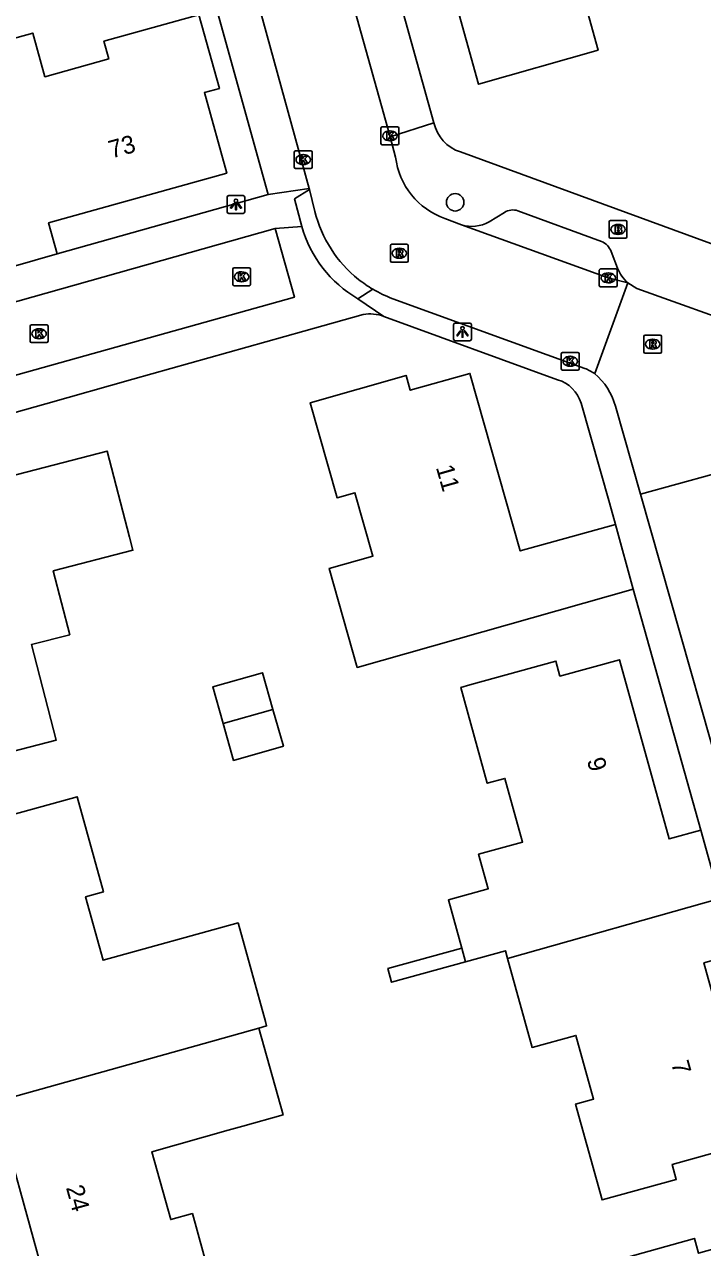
# Model space of a CAD drawing. Extents: x 159628 to 160723, y 388176 to 389416.
# Drawn here: x 159875.2 to 159913.3, y 388408.8 to 388477.4 of the extents above; entities that cross this region are included whole.
import ezdxf

# ---------------------------------------------------------------- set-up
doc = ezdxf.new("R2010")
doc.units = 0
for name, color, linetype in [('IMGEO_Boom', 7, 'Continuous'), ('IMGEO_Brandkraan', 7, 'Continuous'), ('IMGEO_Kolk', 7, 'Continuous'), ('IMGEO_Lichtpunt', 7, 'Continuous'), ('IMGEO_Muur', 7, 'Continuous'), ('IMGEO_Pand', 7, 'Continuous'), ('IMGEO_Pand_nummerreeks', 7, 'Continuous'), ('IMGEO_Rijbaan_lokaal_open', 7, 'Continuous'), ('IMGEO_Rioolput', 7, 'Continuous'), ('IMGEO_Voetpad_open', 7, 'Continuous')]:
    doc.layers.add(name, color=color, linetype=linetype)

msp = doc.modelspace()

# ---------------------------------------------------------------- linework, layer by layer
at = {"layer": 'IMGEO_Boom'}
msp.add_circle((159899.375, 388467.439), 0.489, dxfattribs=at)
at = {"layer": 'IMGEO_Brandkraan'}
for p, q in [((159908.017, 388465.491), (159908.017, 388466.343)), ((159908.092, 388466.417), (159908.944, 388466.417)), ((159908.505, 388466.197), (159908.53, 388466.197)), ((159909.018, 388466.343), (159909.018, 388465.491)), ((159908.944, 388465.417), (159908.092, 388465.417)), ((159908.528, 388465.637), (159908.503, 388465.637))]:
    msp.add_line(p, q, dxfattribs=at)
for points in [[(159908.017, 388465.491), (159908.017, 388466.343)], [(159908.092, 388466.417), (159908.944, 388466.417)], [(159908.365, 388466.117), (159908.365, 388465.717), (159908.578, 388465.717)], [(159908.596, 388466.117), (159908.365, 388466.117)], [(159908.544, 388466.036), (159908.49, 388466.036), (159908.49, 388465.96)], [(159908.49, 388465.96), (159908.543, 388465.96)], [(159908.552, 388465.884), (159908.49, 388465.884), (159908.49, 388465.803)], [(159909.018, 388466.343), (159909.018, 388465.491)], [(159908.944, 388465.417), (159908.092, 388465.417)], [(159908.49, 388465.803), (159908.552, 388465.803)]]:
    msp.add_lwpolyline(points, dxfattribs=at)
for centre, radius, start, end in [((159908.094, 388466.341), 0.0765, 91.55205, 178.44795), ((159908.094, 388466.341), 0.0765, 91.55205, 178.44795), ((159908.545, 388465.998), 0.0379, 267.82845, 90.93552), ((159908.553, 388465.843), 0.0404, 269.87594, 90.50774), ((159908.6, 388465.972), 0.145, 59.4692, 91.53667), ((159908.625, 388466.019), 0.0922, 285.51372, 58.15012), ((159908.63, 388465.827), 0.105, 301.31148, 78.98903), ((159908.942, 388466.341), 0.0765, 1.55205, 88.44795), ((159908.942, 388466.341), 0.0765, 1.55205, 88.44795), ((159908.094, 388465.493), 0.0765, 181.55205, 268.44795), ((159908.094, 388465.493), 0.0765, 181.55205, 268.44795), ((159908.584, 388465.968), 0.251, 268.66757, 293.53466), ((159908.942, 388465.493), 0.0765, 271.55205, 358.44795), ((159908.942, 388465.493), 0.0765, 271.55205, 358.44795)]:
    msp.add_arc(centre, radius, start, end, dxfattribs=at)
for centre, major_axis, ratio, start_param, end_param in [((159908.504, 388465.917), (-0.387, 0.002), 0.722429, 4.712389, 7.853982), ((159908.529, 388465.917), (-0.39, 0.002), 0.717154, 1.570796, 4.712389)]:
    msp.add_ellipse(centre, major_axis=major_axis, ratio=ratio, start_param=start_param, end_param=end_param, dxfattribs=at)
at = {"layer": 'IMGEO_Kolk'}
for p, q in [((159895.211, 388470.744), (159895.211, 388471.596)), ((159895.286, 388471.67), (159896.138, 388471.67)), ((159895.699, 388471.45), (159895.724, 388471.45)), ((159896.212, 388471.596), (159896.212, 388470.744)), ((159896.138, 388470.67), (159895.286, 388470.67)), ((159895.722, 388470.89), (159895.697, 388470.89)), ((159890.344, 388469.409), (159890.344, 388470.261)), ((159890.419, 388470.335), (159891.271, 388470.335)), ((159890.832, 388470.115), (159890.857, 388470.115)), ((159891.345, 388470.261), (159891.345, 388469.409)), ((159891.271, 388469.335), (159890.419, 388469.335)), ((159890.855, 388469.555), (159890.83, 388469.555)), ((159886.962, 388463.756), (159887.814, 388463.756)), ((159886.887, 388462.83), (159886.887, 388463.682)), ((159887.375, 388463.536), (159887.4, 388463.536)), ((159887.888, 388463.682), (159887.888, 388462.83)), ((159907.467, 388462.771), (159907.467, 388463.623)), ((159907.542, 388463.697), (159908.394, 388463.697)), ((159907.955, 388463.477), (159907.98, 388463.477)), ((159908.468, 388463.623), (159908.468, 388462.771)), ((159887.814, 388462.756), (159886.962, 388462.756)), ((159887.398, 388462.976), (159887.373, 388462.976)), ((159908.394, 388462.697), (159907.542, 388462.697)), ((159907.978, 388462.917), (159907.953, 388462.917)), ((159875.519, 388459.635), (159875.519, 388460.487)), ((159875.594, 388460.561), (159876.446, 388460.561)), ((159876.007, 388460.341), (159876.032, 388460.341)), ((159876.52, 388460.487), (159876.52, 388459.635)), ((159876.03, 388459.781), (159876.005, 388459.781)), ((159876.446, 388459.561), (159875.594, 388459.561)), ((159905.408, 388459.012), (159906.26, 388459.012)), ((159905.333, 388458.086), (159905.333, 388458.938)), ((159905.821, 388458.792), (159905.846, 388458.792)), ((159906.334, 388458.938), (159906.334, 388458.086)), ((159906.26, 388458.012), (159905.408, 388458.012)), ((159905.844, 388458.232), (159905.819, 388458.232))]:
    msp.add_line(p, q, dxfattribs=at)
for points in [[(159895.211, 388470.744), (159895.211, 388471.596)], [(159895.286, 388471.67), (159896.138, 388471.67)], [(159895.532, 388471.37), (159895.655, 388471.37), (159895.655, 388471.219), (159895.785, 388471.37), (159895.949, 388471.37), (159895.803, 388471.219), (159895.956, 388470.97), (159895.804, 388470.97), (159895.719, 388471.134), (159895.655, 388471.067), (159895.655, 388470.97), (159895.532, 388470.97), (159895.532, 388471.37)], [(159896.212, 388471.596), (159896.212, 388470.744)], [(159896.138, 388470.67), (159895.286, 388470.67)], [(159890.344, 388469.409), (159890.344, 388470.261)], [(159890.419, 388470.335), (159891.271, 388470.335)], [(159890.665, 388470.035), (159890.788, 388470.035), (159890.788, 388469.884), (159890.918, 388470.035), (159891.082, 388470.035), (159890.936, 388469.884), (159891.089, 388469.635), (159890.937, 388469.635), (159890.852, 388469.799), (159890.788, 388469.732), (159890.788, 388469.635), (159890.665, 388469.635), (159890.665, 388470.035)], [(159891.345, 388470.261), (159891.345, 388469.409)], [(159891.271, 388469.335), (159890.419, 388469.335)], [(159886.962, 388463.756), (159887.814, 388463.756)], [(159886.887, 388462.83), (159886.887, 388463.682)], [(159887.208, 388463.456), (159887.331, 388463.456), (159887.331, 388463.305), (159887.461, 388463.456), (159887.625, 388463.456), (159887.479, 388463.305), (159887.632, 388463.056), (159887.48, 388463.056), (159887.395, 388463.22), (159887.331, 388463.153), (159887.331, 388463.056), (159887.208, 388463.056), (159887.208, 388463.456)], [(159887.888, 388463.682), (159887.888, 388462.83)], [(159907.467, 388462.771), (159907.467, 388463.623)], [(159907.542, 388463.697), (159908.394, 388463.697)], [(159907.788, 388463.397), (159907.911, 388463.397), (159907.911, 388463.246), (159908.041, 388463.397), (159908.205, 388463.397), (159908.059, 388463.246), (159908.212, 388462.997), (159908.06, 388462.997), (159907.975, 388463.161), (159907.911, 388463.094), (159907.911, 388462.997), (159907.788, 388462.997), (159907.788, 388463.397)], [(159908.468, 388463.623), (159908.468, 388462.771)], [(159887.814, 388462.756), (159886.962, 388462.756)], [(159908.394, 388462.697), (159907.542, 388462.697)], [(159875.519, 388459.635), (159875.519, 388460.487)], [(159875.594, 388460.561), (159876.446, 388460.561)], [(159876.52, 388460.487), (159876.52, 388459.635)], [(159875.84, 388460.261), (159875.963, 388460.261), (159875.963, 388460.11), (159876.093, 388460.261), (159876.257, 388460.261), (159876.111, 388460.11), (159876.264, 388459.861), (159876.112, 388459.861), (159876.027, 388460.025), (159875.963, 388459.958), (159875.963, 388459.861), (159875.84, 388459.861), (159875.84, 388460.261)], [(159876.446, 388459.561), (159875.594, 388459.561)], [(159905.408, 388459.012), (159906.26, 388459.012)], [(159905.333, 388458.086), (159905.333, 388458.938)], [(159905.654, 388458.712), (159905.777, 388458.712), (159905.777, 388458.561), (159905.907, 388458.712), (159906.071, 388458.712), (159905.925, 388458.561), (159906.078, 388458.312), (159905.926, 388458.312), (159905.841, 388458.476), (159905.777, 388458.409), (159905.777, 388458.312), (159905.654, 388458.312), (159905.654, 388458.712)], [(159906.334, 388458.938), (159906.334, 388458.086)], [(159906.26, 388458.012), (159905.408, 388458.012)]]:
    msp.add_lwpolyline(points, dxfattribs=at)
for centre, start, end in [((159895.288, 388471.594), 91.55205, 178.44795), ((159895.288, 388471.594), 91.55205, 178.44795), ((159896.136, 388471.594), 1.55205, 88.44795), ((159896.136, 388471.594), 1.55205, 88.44795), ((159895.288, 388470.746), 181.55205, 268.44795), ((159895.288, 388470.746), 181.55205, 268.44795), ((159896.136, 388470.746), 271.55205, 358.44795), ((159896.136, 388470.746), 271.55205, 358.44795), ((159890.421, 388470.259), 91.55205, 178.44795), ((159890.421, 388470.259), 91.55205, 178.44795), ((159891.269, 388470.259), 1.55205, 88.44795), ((159891.269, 388470.259), 1.55205, 88.44795), ((159890.421, 388469.411), 181.55205, 268.44795), ((159890.421, 388469.411), 181.55205, 268.44795), ((159891.269, 388469.411), 271.55205, 358.44795), ((159891.269, 388469.411), 271.55205, 358.44795), ((159886.964, 388463.68), 91.55205, 178.44795), ((159886.964, 388463.68), 91.55205, 178.44795), ((159887.812, 388463.68), 1.55205, 88.44795), ((159887.812, 388463.68), 1.55205, 88.44795), ((159907.544, 388463.621), 91.55205, 178.44795), ((159907.544, 388463.621), 91.55205, 178.44795), ((159908.392, 388463.621), 1.55205, 88.44795), ((159908.392, 388463.621), 1.55205, 88.44795), ((159886.964, 388462.832), 181.55205, 268.44795), ((159886.964, 388462.832), 181.55205, 268.44795), ((159887.812, 388462.832), 271.55205, 358.44795), ((159887.812, 388462.832), 271.55205, 358.44795), ((159907.544, 388462.773), 181.55205, 268.44795), ((159907.544, 388462.773), 181.55205, 268.44795), ((159908.392, 388462.773), 271.55205, 358.44795), ((159908.392, 388462.773), 271.55205, 358.44795), ((159875.596, 388460.485), 91.55205, 178.44795), ((159875.596, 388460.485), 91.55205, 178.44795), ((159876.444, 388460.485), 1.55205, 88.44795), ((159876.444, 388460.485), 1.55205, 88.44795), ((159875.596, 388459.637), 181.55205, 268.44795), ((159875.596, 388459.637), 181.55205, 268.44795), ((159876.444, 388459.637), 271.55205, 358.44795), ((159876.444, 388459.637), 271.55205, 358.44795), ((159905.41, 388458.936), 91.55205, 178.44795), ((159905.41, 388458.936), 91.55205, 178.44795), ((159906.258, 388458.936), 1.55205, 88.44795), ((159906.258, 388458.936), 1.55205, 88.44795), ((159905.41, 388458.088), 181.55205, 268.44795), ((159905.41, 388458.088), 181.55205, 268.44795), ((159906.258, 388458.088), 271.55205, 358.44795), ((159906.258, 388458.088), 271.55205, 358.44795)]:
    msp.add_arc(centre, 0.0765, start, end, dxfattribs=at)
for centre, major_axis, ratio, start_param, end_param in [((159895.698, 388471.17), (-0.387, 0.002), 0.722429, 4.712389, 7.853982), ((159895.723, 388471.17), (-0.39, 0.002), 0.717154, 1.570796, 4.712389), ((159890.831, 388469.835), (-0.387, 0.002), 0.722429, 4.712389, 7.853982), ((159890.856, 388469.835), (-0.39, 0.002), 0.717154, 1.570796, 4.712389), ((159887.374, 388463.256), (-0.387, 0.002), 0.722429, 4.712389, 7.853982), ((159887.399, 388463.256), (-0.39, 0.002), 0.717154, 1.570796, 4.712389), ((159907.954, 388463.197), (-0.387, 0.002), 0.722429, 4.712389, 7.853982), ((159907.979, 388463.197), (-0.39, 0.002), 0.717154, 1.570796, 4.712389), ((159876.006, 388460.061), (-0.387, 0.002), 0.722429, 4.712389, 7.853982), ((159876.031, 388460.061), (-0.39, 0.002), 0.717154, 1.570796, 4.712389), ((159905.82, 388458.512), (-0.387, 0.002), 0.722429, 4.712389, 7.853982), ((159905.845, 388458.512), (-0.39, 0.002), 0.717154, 1.570796, 4.712389)]:
    msp.add_ellipse(centre, major_axis=major_axis, ratio=ratio, start_param=start_param, end_param=end_param, dxfattribs=at)
at = {"layer": 'IMGEO_Lichtpunt'}
for p, q in [((159886.571, 388467.719), (159886.571, 388466.912)), ((159886.571, 388467.719), (159886.571, 388466.912)), ((159887.473, 388467.814), (159886.665, 388467.814)), ((159887.473, 388467.814), (159886.665, 388467.814)), ((159887.567, 388466.912), (159887.567, 388467.719)), ((159887.567, 388466.912), (159887.567, 388467.719)), ((159886.665, 388466.818), (159887.473, 388466.818)), ((159886.665, 388466.818), (159887.473, 388466.818)), ((159899.289, 388460.567), (159899.289, 388459.76)), ((159899.289, 388460.567), (159899.289, 388459.76)), ((159900.191, 388460.662), (159899.383, 388460.662)), ((159900.191, 388460.662), (159899.383, 388460.662)), ((159900.285, 388459.76), (159900.285, 388460.567)), ((159900.285, 388459.76), (159900.285, 388460.567)), ((159899.383, 388459.666), (159900.191, 388459.666)), ((159899.383, 388459.666), (159900.191, 388459.666))]:
    msp.add_line(p, q, dxfattribs=at)
for points in [[(159886.945, 388467.383), (159886.984, 388467.355), (159886.796, 388467.093), (159886.758, 388467.12), (159886.945, 388467.383)], [(159887.047, 388467.335), (159887.094, 388467.335), (159887.094, 388467.013), (159887.047, 388467.013), (159887.047, 388467.335)], [(159887.157, 388467.355), (159887.195, 388467.382), (159887.382, 388467.12), (159887.343, 388467.092), (159887.157, 388467.355)], [(159899.663, 388460.231), (159899.702, 388460.203), (159899.514, 388459.941), (159899.476, 388459.968), (159899.663, 388460.231)], [(159899.765, 388460.183), (159899.812, 388460.183), (159899.812, 388459.861), (159899.765, 388459.861), (159899.765, 388460.183)], [(159899.875, 388460.203), (159899.913, 388460.23), (159900.1, 388459.968), (159900.061, 388459.94), (159899.875, 388460.203)]]:
    msp.add_lwpolyline(points, dxfattribs=at)
for centre in [(159887.07, 388467.517), (159899.788, 388460.365)]:
    msp.add_circle(centre, 0.0994, dxfattribs=at)
for centre, start, end in [((159886.665, 388467.719), 90, 180), ((159886.665, 388467.719), 90, 180), ((159887.473, 388467.719), 0, 90), ((159887.473, 388467.719), 0, 90), ((159886.665, 388466.912), 180, 270), ((159886.665, 388466.912), 180, 270), ((159887.473, 388466.912), 270, 0), ((159887.473, 388466.912), 270, 360), ((159899.383, 388460.567), 90, 180), ((159899.383, 388460.567), 90, 180), ((159900.191, 388460.567), 0, 90), ((159900.191, 388460.567), 0, 90), ((159899.383, 388459.76), 180, 270), ((159899.383, 388459.76), 180, 270), ((159900.191, 388459.76), 270, 0), ((159900.191, 388459.76), 270, 360)]:
    msp.add_arc(centre, 0.0946, start, end, dxfattribs=at)
at = {"layer": 'IMGEO_Muur'}
msp.add_lwpolyline([(159876.398, 388456.13), (159881.289, 388457.505)], dxfattribs=at)
at = {"layer": 'IMGEO_Pand'}
for points in [[(159908.779, 388483.03), (159905.692, 388482.177), (159906.051, 388480.875), (159906.311, 388480.946), (159906.499, 388480.266), (159906.594, 388479.93), (159906.334, 388479.842), (159907.4, 388475.978), (159900.689, 388474.067), (159897.818, 388484.386), (159900.953, 388485.215), (159899.784, 388489.473), (159906.462, 388491.336), (159908.779, 388483.03)], [(159870.052, 388475.377), (159870.846, 388475.598), (159875.663, 388476.937), (159876.343, 388474.49), (159879.933, 388475.489), (159879.657, 388476.48), (159884.99, 388477.962), (159886.138, 388473.831), (159885.3, 388473.598), (159886.556, 388469.073), (159876.552, 388466.292), (159877.039, 388464.539)], [(159877.039, 388464.539), (159873.439, 388463.52)], [(159908.374, 388449.351), (159903.024, 388447.871), (159900.201, 388457.836), (159896.853, 388456.888), (159896.619, 388457.716), (159891.232, 388456.19), (159892.745, 388450.851), (159893.746, 388451.135), (159894.755, 388447.576), (159892.302, 388446.881), (159893.875, 388441.33), (159909.376, 388445.721)], [(159863.708, 388445.396), (159865.486, 388445.857), (159868.091, 388435.822), (159872.633, 388437.002), (159872.849, 388436.17), (159876.985, 388437.244), (159875.591, 388442.607), (159877.74, 388443.164), (159876.811, 388446.741), (159881.283, 388447.902), (159881.094, 388448.63), (159879.836, 388453.469), (159862.717, 388449.025)], [(159908.374, 388449.351), (159909.376, 388445.721)], [(159913.167, 388432.19), (159911.387, 388431.698), (159908.605, 388441.762), (159905.258, 388440.837), (159905.026, 388441.68), (159900.207, 388440.348), (159899.684, 388440.203), (159901.173, 388434.822), (159902.169, 388435.099), (159903.16, 388431.519), (159900.693, 388430.838), (159901.229, 388428.903), (159898.994, 388428.286), (159899.745, 388425.573)], [(159889.145, 388438.966), (159888.559, 388441.032), (159885.764, 388440.24), (159886.35, 388438.174)], [(159886.35, 388438.174), (159889.145, 388438.966)], [(159886.35, 388438.174), (159886.936, 388436.106), (159889.731, 388436.898), (159889.145, 388438.966)], [(159888.346, 388421.079), (159888.789, 388421.203), (159888.72, 388421.453), (159887.191, 388426.984), (159879.613, 388424.89), (159878.629, 388428.453), (159879.627, 388428.728), (159878.151, 388434.067), (159874.021, 388432.927), (159874.252, 388432.09), (159869.728, 388430.84), (159872.486, 388420.852), (159870.719, 388420.363)], [(159913.167, 388432.19), (159914.24, 388428.359)], [(159914.24, 388428.359), (159902.314, 388424.985)], [(159899.745, 388425.573), (159895.597, 388424.426), (159895.81, 388423.656), (159899.958, 388424.803)], [(159899.958, 388424.803), (159899.745, 388425.573)], [(159899.958, 388424.803), (159902.193, 388425.421), (159902.314, 388424.985)], [(159902.314, 388424.985), (159903.694, 388419.993), (159906.152, 388420.672), (159907.143, 388417.093), (159906.137, 388416.815), (159907.625, 388411.435), (159911.787, 388412.585), (159911.555, 388413.428), (159916.113, 388414.689), (159913.334, 388424.743), (159915.114, 388425.237)], [(159871.81, 388416.443), (159885.289, 388420.222), (159888.346, 388421.079)], [(159872.648, 388413.43), (159874.414, 388413.918), (159877.172, 388403.93), (159881.695, 388405.179), (159881.923, 388404.352), (159886.051, 388405.492), (159884.622, 388410.664), (159883.414, 388410.33), (159882.346, 388414.14), (159886.637, 388415.343), (159887.459, 388415.574), (159889.712, 388416.205), (159888.346, 388421.079)], [(159922.161, 388400.207), (159920.407, 388399.701), (159917.574, 388409.716), (159913.036, 388408.435), (159912.801, 388409.274), (159908.658, 388408.104), (159910.169, 388402.757), (159907.899, 388402.113), (159908.907, 388398.543), (159909.714, 388398.771), (159911.293, 388393.185)]]:
    msp.add_lwpolyline(points, dxfattribs=at)
at = {"layer": 'IMGEO_Rijbaan_lokaal_open'}
for points in [[(159895.725, 388471.119), (159888.9, 388495.554)], [(159886.052, 388486.862), (159891.179, 388468.207)], [(159896.031, 388469.976), (159895.725, 388471.119)], [(159890.763, 388466.088), (159890.362, 388467.635), (159891.191, 388468.159)], [(159891.179, 388468.207), (159891.191, 388468.159)], [(159891.191, 388468.159), (159891.502, 388466.929)], [(159899.727, 388466.17), (159898.797, 388466.531)], [(159867.243, 388408.503), (159854.007, 388456.02), (159889.278, 388465.962)], [(159889.278, 388465.962), (159890.351, 388462.109), (159858.976, 388453.345), (159871.183, 388409.697)], [(159909.074, 388462.915), (159907.967, 388463.197), (159899.727, 388466.17)], [(159894.756, 388462.56), (159893.915, 388462.028)], [(159907.206, 388457.826), (159909.074, 388462.915)], [(159909.074, 388462.915), (159909.569, 388462.607), (159915.949, 388460.312), (159916.527, 388460.133), (159917.172, 388460.006)], [(159895.869, 388462.028), (159906.649, 388458.115)], [(159909.775, 388451.053), (159908.372, 388455.99)], [(159909.775, 388451.053), (159913.858, 388452.179)], [(159922.159, 388407.484), (159909.775, 388451.053)]]:
    msp.add_lwpolyline(points, dxfattribs=at)
for centre, radius, start, end in [((159900.182, 388470.476), 4.181, 186.8649, 250.65725), ((159898.371, 388468.634), 7.078, 193.94031, 231.27943), ((159897.317, 388467.923), 6.806, 195.63854, 240.00974), ((159898.63, 388469.133), 7.63, 232.10277, 239.48126), ((159898.389, 388468.731), 7.161, 239.51163, 249.39394), ((159905.649, 388455.506), 2.794, 56.12958, 69.02524), ((159904.797, 388455.008), 3.707, 15.36038, 49.47694)]:
    msp.add_arc(centre, radius, start, end, dxfattribs=at)
at = {"layer": 'IMGEO_Rioolput'}
for p, q in [((159895.741, 388464.153), (159895.741, 388465.005)), ((159895.816, 388465.079), (159896.668, 388465.079)), ((159896.229, 388464.859), (159896.254, 388464.859)), ((159896.742, 388465.005), (159896.742, 388464.153)), ((159896.668, 388464.079), (159895.816, 388464.079)), ((159896.252, 388464.299), (159896.227, 388464.299)), ((159909.961, 388459.048), (159909.961, 388459.9)), ((159910.036, 388459.974), (159910.888, 388459.974)), ((159910.449, 388459.754), (159910.474, 388459.754)), ((159910.962, 388459.9), (159910.962, 388459.048)), ((159910.888, 388458.974), (159910.036, 388458.974)), ((159910.472, 388459.194), (159910.447, 388459.194))]:
    msp.add_line(p, q, dxfattribs=at)
for points in [[(159895.741, 388464.153), (159895.741, 388465.005)], [(159895.816, 388465.079), (159896.668, 388465.079)], [(159896.33, 388464.777), (159896.078, 388464.779), (159896.078, 388464.379)], [(159896.078, 388464.379), (159896.202, 388464.379), (159896.202, 388464.541), (159896.213, 388464.541)], [(159896.256, 388464.698), (159896.202, 388464.698), (159896.202, 388464.617)], [(159896.202, 388464.617), (159896.254, 388464.617)], [(159896.26, 388464.512), (159896.331, 388464.379), (159896.471, 388464.379), (159896.406, 388464.505)], [(159896.742, 388465.005), (159896.742, 388464.153)], [(159896.668, 388464.079), (159895.816, 388464.079)], [(159909.961, 388459.048), (159909.961, 388459.9)], [(159910.036, 388459.974), (159910.888, 388459.974)], [(159910.55, 388459.672), (159910.298, 388459.674), (159910.298, 388459.274)], [(159910.962, 388459.9), (159910.962, 388459.048)], [(159910.888, 388458.974), (159910.036, 388458.974)], [(159910.298, 388459.274), (159910.422, 388459.274), (159910.422, 388459.436), (159910.433, 388459.436)], [(159910.476, 388459.593), (159910.422, 388459.593), (159910.422, 388459.512)], [(159910.422, 388459.512), (159910.474, 388459.512)], [(159910.48, 388459.407), (159910.551, 388459.274), (159910.691, 388459.274), (159910.626, 388459.4)]]:
    msp.add_lwpolyline(points, dxfattribs=at)
for centre, radius, start, end in [((159895.818, 388465.003), 0.0765, 91.55205, 178.44795), ((159895.818, 388465.003), 0.0765, 91.55205, 178.44795), ((159896.212, 388464.488), 0.0533, 26.02933, 88.69889), ((159896.238, 388464.806), 0.19, 274.7715, 282.96867), ((159896.262, 388464.602), 0.0964, 77.00612, 93.18647), ((159896.276, 388464.659), 0.0378, 276.66336, 79.67722), ((159896.329, 388464.667), 0.109, 350.36119, 89.41601), ((159896.327, 388464.667), 0.112, 277.58423, 350.98172), ((159896.311, 388464.452), 0.108, 29.51342, 73.79051), ((159896.666, 388465.003), 0.0765, 1.55205, 88.44795), ((159896.666, 388465.003), 0.0765, 1.55205, 88.44795), ((159895.818, 388464.155), 0.0765, 181.55205, 268.44795), ((159895.818, 388464.155), 0.0765, 181.55205, 268.44795), ((159896.666, 388464.155), 0.0765, 271.55205, 358.44795), ((159896.666, 388464.155), 0.0765, 271.55205, 358.44795), ((159910.038, 388459.898), 0.0765, 91.55205, 178.44795), ((159910.038, 388459.898), 0.0765, 91.55205, 178.44795), ((159910.549, 388459.562), 0.109, 350.36119, 89.41601), ((159910.886, 388459.898), 0.0765, 1.55205, 88.44795), ((159910.886, 388459.898), 0.0765, 1.55205, 88.44795), ((159910.038, 388459.05), 0.0765, 181.55205, 268.44795), ((159910.038, 388459.05), 0.0765, 181.55205, 268.44795), ((159910.432, 388459.383), 0.0533, 26.02933, 88.69889), ((159910.458, 388459.701), 0.19, 274.7715, 282.96867), ((159910.482, 388459.497), 0.0964, 77.00612, 93.18647), ((159910.496, 388459.554), 0.0378, 276.66336, 79.67722), ((159910.547, 388459.562), 0.112, 277.58423, 350.98172), ((159910.531, 388459.347), 0.108, 29.51342, 73.79051), ((159910.886, 388459.05), 0.0765, 271.55205, 358.44795), ((159910.886, 388459.05), 0.0765, 271.55205, 358.44795)]:
    msp.add_arc(centre, radius, start, end, dxfattribs=at)
for centre, major_axis, ratio, start_param, end_param in [((159896.228, 388464.579), (-0.387, 0.002), 0.722429, 4.712389, 7.853982), ((159896.253, 388464.579), (-0.39, 0.002), 0.717154, 1.570796, 4.712389), ((159910.448, 388459.474), (-0.387, 0.002), 0.722429, 4.712389, 7.853982), ((159910.473, 388459.474), (-0.39, 0.002), 0.717154, 1.570796, 4.712389)]:
    msp.add_ellipse(centre, major_axis=major_axis, ratio=ratio, start_param=start_param, end_param=end_param, dxfattribs=at)
at = {"layer": 'IMGEO_Voetpad_open'}
for points in [[(159888.881, 388467.873), (159881.923, 388492.948), (159881.641, 388493.992), (159881.416, 388494.916), (159880.757, 388498.822), (159880.578, 388500)], [(159890.475, 388500), (159890.766, 388498.501), (159898.187, 388471.902)], [(159895.725, 388471.119), (159898.187, 388471.902)], [(159899.675, 388470.27), (159916.381, 388464.148)], [(159877.039, 388464.539), (159888.881, 388467.873)], [(159888.881, 388467.873), (159891.179, 388468.207)], [(159901.278, 388466.338), (159902.136, 388466.873)], [(159902.901, 388466.967), (159907.591, 388465.244)], [(159889.278, 388465.962), (159890.763, 388466.088)], [(159908.135, 388464.674), (159908.494, 388463.742)], [(159893.915, 388462.028), (159895.375, 388461.024)], [(159863.681, 388452.556), (159876.398, 388456.13), (159881.289, 388457.505), (159890.882, 388460.201), (159894.206, 388461.135)], [(159895.375, 388461.024), (159905.122, 388457.479)], [(159906.444, 388456.156), (159908.031, 388450.561), (159908.374, 388449.351)], [(159909.376, 388445.721), (159913.167, 388432.19)]]:
    msp.add_lwpolyline(points, dxfattribs=at)
for centre, radius, start, end in [((159900.306, 388472.34), 2.164, 191.67248, 253.04243), ((159902.626, 388466.045), 0.962, 73.39031, 120.61999), ((159900.299, 388468.13), 2.042, 253.72124, 298.6428), ((159907.169, 388464.297), 1.036, 21.32281, 66.00319), ((159910.402, 388464.463), 2.039, 200.70389, 229.38238), ((159894.605, 388459.125), 2.049, 67.92468, 101.22704), ((159904.579, 388455.615), 1.941, 16.18323, 73.77345)]:
    msp.add_arc(centre, radius, start, end, dxfattribs=at)

# ---------------------------------------------------------------- texts
at = {"layer": 'IMGEO_Pand_nummerreeks'}
for s, rotation, p in [('73', 15.53534, (159880.083, 388469.889)), ('11', 285.81698, (159898.287, 388452.557)), ('9', 285.45246, (159906.761, 388436.121)), ('7', 285.45119, (159911.489, 388419.107)), ('24', 285.46392, (159877.52, 388412.126))]:
    msp.add_text(s, height=1, rotation=rotation, dxfattribs=at).set_placement(p)

doc.saveas('drawing.dxf')
